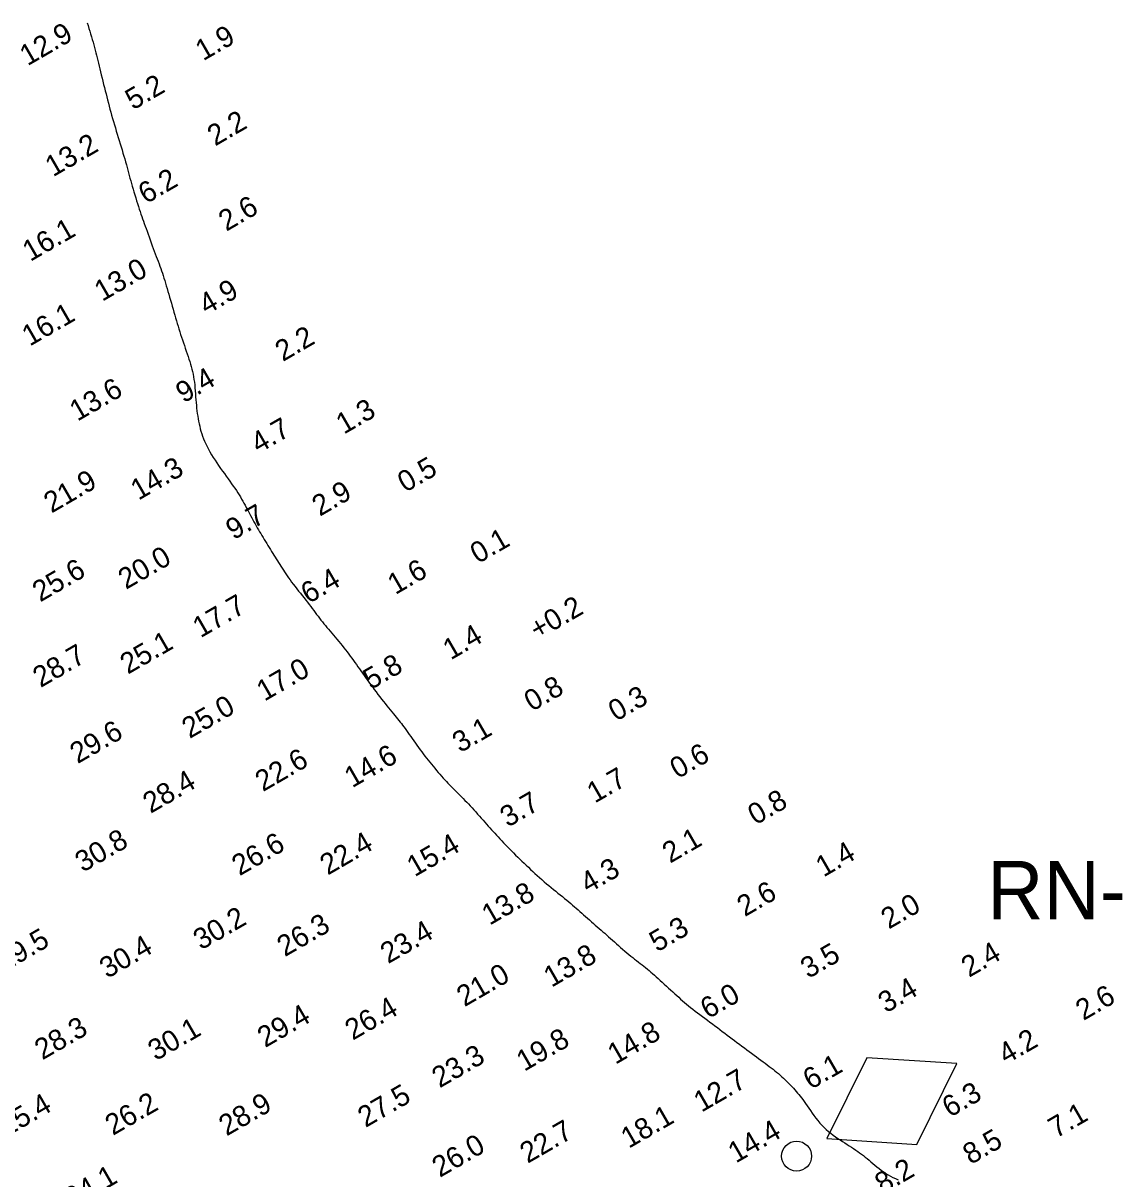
# Model space of a CAD drawing. Extents: x 3024098 to 3056816, y 418252 to 509144.
# Drawn here: x 3027129.2 to 3027391.3, y 420042.8 to 420320.3 of the extents above; entities that cross this region are included whole.
import ezdxf

# ---------------------------------------------------------------- set-up
doc = ezdxf.new("R2010")
doc.units = 0
for name, color, linetype in [('V-CHAN-CONT-EL10', 7, 'Continuous'), ('V-CHAN-NAID', 7, 'Continuous'), ('V-TOPO-SOUN-0911', 7, 'Continuous')]:
    doc.layers.add(name, color=color, linetype=linetype)

msp = doc.modelspace()

# ---------------------------------------------------------------- linework, layer by layer
at = {"layer": 'V-CHAN-CONT-EL10'}
for points in [[(3027144.63, 420320.33), (3027144.84, 420319.67), (3027145.04, 420319.01), (3027145.24, 420318.34), (3027145.44, 420317.67), (3027145.64, 420317), (3027145.83, 420316.34), (3027146.02, 420315.68), (3027146.2, 420315.04), (3027146.37, 420314.41), (3027146.53, 420313.79), (3027146.69, 420313.17), (3027146.84, 420312.55), (3027147, 420311.93), (3027147.15, 420311.29), (3027147.31, 420310.64), (3027147.47, 420309.97), (3027147.64, 420309.27), (3027147.82, 420308.55), (3027148, 420307.82), (3027148.19, 420307.07), (3027148.38, 420306.31), (3027148.57, 420305.55), (3027148.76, 420304.78), (3027148.95, 420304.03), (3027149.14, 420303.28), (3027149.33, 420302.54), (3027149.51, 420301.81), (3027149.7, 420301.08), (3027149.89, 420300.35), (3027150.09, 420299.62), (3027150.29, 420298.88), (3027150.49, 420298.14), (3027150.71, 420297.39), (3027150.93, 420296.64), (3027151.15, 420295.88), (3027151.38, 420295.11), (3027151.61, 420294.35), (3027151.85, 420293.58), (3027152.08, 420292.82), (3027152.31, 420292.05), (3027152.54, 420291.3), (3027152.77, 420290.55), (3027153, 420289.81), (3027153.21, 420289.08), (3027153.43, 420288.35), (3027153.63, 420287.65), (3027153.83, 420286.95), (3027154.02, 420286.28), (3027154.2, 420285.62), (3027154.38, 420284.97), (3027154.54, 420284.34), (3027154.71, 420283.7), (3027154.88, 420283.07), (3027155.06, 420282.43), (3027155.23, 420281.78), (3027155.42, 420281.11), (3027155.62, 420280.43), (3027155.83, 420279.73), (3027156.04, 420279.03), (3027156.26, 420278.32), (3027156.48, 420277.62), (3027156.7, 420276.93), (3027156.92, 420276.27), (3027157.13, 420275.62), (3027157.33, 420275.01), (3027157.53, 420274.42), (3027157.73, 420273.85), (3027157.92, 420273.28), (3027158.12, 420272.72), (3027158.32, 420272.14), (3027158.53, 420271.55), (3027158.75, 420270.93), (3027158.98, 420270.29), (3027159.22, 420269.61), (3027159.47, 420268.92), (3027159.72, 420268.22), (3027159.98, 420267.52), (3027160.23, 420266.83), (3027160.48, 420266.14), (3027160.73, 420265.48), (3027160.97, 420264.85), (3027161.2, 420264.24), (3027161.43, 420263.65), (3027161.65, 420263.07), (3027161.86, 420262.5), (3027162.07, 420261.94), (3027162.27, 420261.38), (3027162.47, 420260.81), (3027162.66, 420260.24), (3027162.85, 420259.65), (3027163.04, 420259.05), (3027163.23, 420258.44), (3027163.42, 420257.81), (3027163.61, 420257.17), (3027163.8, 420256.52), (3027164, 420255.85), (3027164.2, 420255.16), (3027164.4, 420254.46), (3027164.61, 420253.74), (3027164.82, 420253.03), (3027165.03, 420252.31), (3027165.24, 420251.59), (3027165.44, 420250.88), (3027165.65, 420250.18), (3027165.85, 420249.5), (3027166.04, 420248.82), (3027166.24, 420248.15), (3027166.44, 420247.49), (3027166.64, 420246.83), (3027166.84, 420246.18), (3027167.05, 420245.52), (3027167.26, 420244.86), (3027167.48, 420244.19), (3027167.71, 420243.52), (3027167.94, 420242.85), (3027168.17, 420242.19), (3027168.4, 420241.52), (3027168.62, 420240.87), (3027168.84, 420240.23), (3027169.04, 420239.6), (3027169.24, 420238.99), (3027169.42, 420238.39), (3027169.6, 420237.79), (3027169.75, 420237.2), (3027169.9, 420236.6), (3027170.03, 420235.99), (3027170.15, 420235.37), (3027170.25, 420234.73), (3027170.34, 420234.06), (3027170.42, 420233.38), (3027170.48, 420232.67), (3027170.54, 420231.96), (3027170.6, 420231.25), (3027170.65, 420230.54), (3027170.7, 420229.83), (3027170.76, 420229.14), (3027170.82, 420228.46), (3027170.89, 420227.8), (3027170.97, 420227.15), (3027171.05, 420226.52), (3027171.14, 420225.89), (3027171.24, 420225.28), (3027171.36, 420224.67), (3027171.48, 420224.07), (3027171.62, 420223.47), (3027171.77, 420222.88), (3027171.93, 420222.28), (3027172.12, 420221.68), (3027172.32, 420221.08), (3027172.55, 420220.48), (3027172.8, 420219.86), (3027173.08, 420219.24), (3027173.39, 420218.6), (3027173.73, 420217.96), (3027174.09, 420217.3), (3027174.48, 420216.64), (3027174.88, 420215.98), (3027175.3, 420215.32), (3027175.73, 420214.66), (3027176.18, 420214.01), (3027176.63, 420213.36), (3027177.09, 420212.72), (3027177.55, 420212.09), (3027178, 420211.47), (3027178.45, 420210.86), (3027178.88, 420210.26), (3027179.3, 420209.68), (3027179.7, 420209.12), (3027180.08, 420208.57), (3027180.44, 420208.03), (3027180.77, 420207.51), (3027181.09, 420207), (3027181.4, 420206.49), (3027181.69, 420205.99), (3027181.98, 420205.5), (3027182.26, 420205), (3027182.53, 420204.5), (3027182.8, 420204), (3027183.07, 420203.51), (3027183.33, 420203.01), (3027183.6, 420202.51), (3027183.86, 420202.02), (3027184.12, 420201.52), (3027184.39, 420201.03), (3027184.65, 420200.55), (3027184.91, 420200.07), (3027185.18, 420199.59), (3027185.45, 420199.11), (3027185.72, 420198.63), (3027186, 420198.15), (3027186.28, 420197.68), (3027186.56, 420197.2), (3027186.84, 420196.72), (3027187.13, 420196.24), (3027187.42, 420195.76), (3027187.72, 420195.28), (3027188.01, 420194.8), (3027188.3, 420194.33), (3027188.59, 420193.86), (3027188.88, 420193.4), (3027189.17, 420192.94), (3027189.45, 420192.49), (3027189.73, 420192.04), (3027190.02, 420191.6), (3027190.3, 420191.16), (3027190.58, 420190.72), (3027190.86, 420190.28), (3027191.14, 420189.84), (3027191.42, 420189.39), (3027191.71, 420188.94), (3027192.01, 420188.49), (3027192.31, 420188.03), (3027192.63, 420187.55), (3027192.97, 420187.07), (3027193.32, 420186.58), (3027193.7, 420186.07), (3027194.09, 420185.55), (3027194.51, 420185.01), (3027194.94, 420184.46), (3027195.38, 420183.91), (3027195.82, 420183.36), (3027196.26, 420182.81), (3027196.69, 420182.27), (3027197.11, 420181.73), (3027197.51, 420181.21), (3027197.9, 420180.69), (3027198.27, 420180.19), (3027198.64, 420179.7), (3027198.99, 420179.22), (3027199.34, 420178.74), (3027199.69, 420178.28), (3027200.04, 420177.83), (3027200.38, 420177.38), (3027200.73, 420176.93), (3027201.09, 420176.49), (3027201.44, 420176.05), (3027201.81, 420175.61), (3027202.18, 420175.16), (3027202.56, 420174.71), (3027202.95, 420174.25), (3027203.34, 420173.78), (3027203.75, 420173.3), (3027204.16, 420172.81), (3027204.58, 420172.31), (3027204.99, 420171.81), (3027205.41, 420171.3), (3027205.82, 420170.8), (3027206.23, 420170.29), (3027206.62, 420169.78), (3027207.02, 420169.27), (3027207.4, 420168.77), (3027207.78, 420168.26), (3027208.15, 420167.75), (3027208.53, 420167.25), (3027208.89, 420166.74), (3027209.26, 420166.23), (3027209.62, 420165.73), (3027209.98, 420165.22), (3027210.35, 420164.71), (3027210.71, 420164.19)], [(3027210.71, 420164.19), (3027211.09, 420163.66), (3027211.47, 420163.13), (3027211.86, 420162.58), (3027212.26, 420162.02), (3027212.67, 420161.45), (3027213.1, 420160.87), (3027213.53, 420160.28), (3027213.97, 420159.69), (3027214.41, 420159.1), (3027214.85, 420158.52), (3027215.29, 420157.95), (3027215.72, 420157.4), (3027216.14, 420156.86), (3027216.56, 420156.34), (3027216.97, 420155.84), (3027217.36, 420155.36), (3027217.75, 420154.9), (3027218.12, 420154.45), (3027218.47, 420154.03), (3027218.81, 420153.61), (3027219.13, 420153.22), (3027219.44, 420152.83), (3027219.74, 420152.45), (3027220.04, 420152.07), (3027220.33, 420151.69), (3027220.63, 420151.29), (3027220.93, 420150.88), (3027221.25, 420150.44), (3027221.58, 420149.97), (3027221.93, 420149.48), (3027222.28, 420148.98), (3027222.65, 420148.46), (3027223.02, 420147.93), (3027223.4, 420147.39), (3027223.78, 420146.86), (3027224.16, 420146.33), (3027224.54, 420145.81), (3027224.93, 420145.29), (3027225.31, 420144.79), (3027225.69, 420144.29), (3027226.08, 420143.79), (3027226.47, 420143.3), (3027226.86, 420142.81), (3027227.26, 420142.32), (3027227.66, 420141.83), (3027228.07, 420141.34), (3027228.47, 420140.85), (3027228.88, 420140.37), (3027229.29, 420139.9), (3027229.69, 420139.44), (3027230.08, 420139), (3027230.47, 420138.58), (3027230.84, 420138.17), (3027231.21, 420137.78), (3027231.57, 420137.4), (3027231.93, 420137.03), (3027232.29, 420136.67), (3027232.64, 420136.31), (3027233, 420135.95), (3027233.37, 420135.59), (3027233.74, 420135.22), (3027234.12, 420134.84), (3027234.51, 420134.45), (3027234.9, 420134.05), (3027235.31, 420133.64), (3027235.72, 420133.22), (3027236.14, 420132.78), (3027236.57, 420132.32), (3027237.01, 420131.84), (3027237.45, 420131.35), (3027237.9, 420130.85), (3027238.35, 420130.35), (3027238.79, 420129.84), (3027239.23, 420129.34), (3027239.67, 420128.85), (3027240.09, 420128.37), (3027240.5, 420127.91), (3027240.9, 420127.47), (3027241.3, 420127.03), (3027241.69, 420126.6), (3027242.08, 420126.18), (3027242.47, 420125.75), (3027242.88, 420125.32), (3027243.29, 420124.87), (3027243.71, 420124.42), (3027244.15, 420123.95), (3027244.6, 420123.47), (3027245.06, 420122.99), (3027245.54, 420122.49), (3027246.01, 420122), (3027246.5, 420121.5), (3027246.99, 420121.01), (3027247.48, 420120.52), (3027247.98, 420120.02), (3027248.48, 420119.53), (3027248.99, 420119.04), (3027249.5, 420118.55), (3027250.02, 420118.06), (3027250.54, 420117.57), (3027251.06, 420117.08), (3027251.59, 420116.58), (3027252.12, 420116.08), (3027252.66, 420115.59), (3027253.2, 420115.09), (3027253.75, 420114.6), (3027254.3, 420114.11), (3027254.85, 420113.63), (3027255.41, 420113.16), (3027255.97, 420112.7), (3027256.53, 420112.25), (3027257.09, 420111.81), (3027257.64, 420111.37), (3027258.19, 420110.95), (3027258.72, 420110.53), (3027259.24, 420110.11), (3027259.74, 420109.71), (3027260.22, 420109.3), (3027260.69, 420108.9), (3027261.14, 420108.51), (3027261.58, 420108.11), (3027262.02, 420107.72), (3027262.45, 420107.32), (3027262.89, 420106.93), (3027263.34, 420106.53), (3027263.79, 420106.13), (3027264.25, 420105.73), (3027264.71, 420105.32), (3027265.18, 420104.92), (3027265.65, 420104.51), (3027266.13, 420104.11), (3027266.59, 420103.7), (3027267.06, 420103.3), (3027267.52, 420102.91), (3027267.97, 420102.51), (3027268.42, 420102.11), (3027268.87, 420101.72), (3027269.32, 420101.32), (3027269.78, 420100.91), (3027270.24, 420100.5), (3027270.71, 420100.08), (3027271.19, 420099.65), (3027271.68, 420099.22), (3027272.17, 420098.78), (3027272.66, 420098.34), (3027273.16, 420097.9), (3027273.66, 420097.47), (3027274.15, 420097.06), (3027274.64, 420096.65), (3027275.12, 420096.26), (3027275.59, 420095.89), (3027276.05, 420095.53), (3027276.51, 420095.17), (3027276.96, 420094.83), (3027277.4, 420094.48), (3027277.84, 420094.15), (3027278.27, 420093.81), (3027278.69, 420093.47), (3027279.1, 420093.12), (3027279.51, 420092.78), (3027279.93, 420092.42), (3027280.35, 420092.05), (3027280.78, 420091.66), (3027281.23, 420091.27), (3027281.69, 420090.85), (3027282.17, 420090.42), (3027282.66, 420089.97), (3027283.16, 420089.51), (3027283.67, 420089.05), (3027284.18, 420088.58), (3027284.69, 420088.11), (3027285.19, 420087.65), (3027285.68, 420087.21), (3027286.16, 420086.77), (3027286.62, 420086.35), (3027287.08, 420085.93), (3027287.54, 420085.53), (3027288, 420085.12), (3027288.48, 420084.72), (3027288.96, 420084.31), (3027289.47, 420083.9), (3027290.01, 420083.49), (3027290.56, 420083.06), (3027291.13, 420082.63), (3027291.72, 420082.2), (3027292.31, 420081.76), (3027292.92, 420081.32), (3027293.52, 420080.87), (3027294.12, 420080.42), (3027294.72, 420079.98), (3027295.32, 420079.53), (3027295.91, 420079.08), (3027296.5, 420078.63), (3027297.08, 420078.18), (3027297.67, 420077.74), (3027298.26, 420077.29), (3027298.85, 420076.84), (3027299.44, 420076.4), (3027300.03, 420075.95), (3027300.62, 420075.51), (3027301.22, 420075.07), (3027301.81, 420074.63), (3027302.4, 420074.2), (3027302.99, 420073.77), (3027303.57, 420073.34), (3027304.14, 420072.91), (3027304.71, 420072.49), (3027305.27, 420072.08), (3027305.82, 420071.67), (3027306.35, 420071.27), (3027306.88, 420070.88), (3027307.39, 420070.5), (3027307.88, 420070.13), (3027308.36, 420069.77), (3027308.82, 420069.41), (3027309.27, 420069.07), (3027309.71, 420068.72), (3027310.13, 420068.37), (3027310.56, 420068.02), (3027310.97, 420067.66), (3027311.39, 420067.29), (3027311.8, 420066.91), (3027312.21, 420066.52), (3027312.62, 420066.12), (3027313.01, 420065.72), (3027313.4, 420065.31), (3027313.78, 420064.91), (3027314.15, 420064.52), (3027314.5, 420064.13), (3027314.84, 420063.75), (3027315.16, 420063.37), (3027315.48, 420063), (3027315.79, 420062.61), (3027316.11, 420062.21), (3027316.43, 420061.79), (3027316.76, 420061.33), (3027317.1, 420060.84), (3027317.46, 420060.31), (3027317.84, 420059.75), (3027318.24, 420059.16), (3027318.66, 420058.55), (3027319.09, 420057.94), (3027319.54, 420057.34), (3027320.02, 420056.74), (3027320.5, 420056.17), (3027321, 420055.62), (3027321.52, 420055.11), (3027322.05, 420054.62), (3027322.59, 420054.16), (3027323.14, 420053.71), (3027323.7, 420053.29), (3027324.26, 420052.88), (3027324.82, 420052.49), (3027325.38, 420052.11), (3027325.94, 420051.74), (3027326.5, 420051.39), (3027327.04, 420051.03), (3027327.58, 420050.69), (3027328.11, 420050.35), (3027328.62, 420050.01), (3027329.12, 420049.68), (3027329.6, 420049.35), (3027330.07, 420049.01), (3027330.52, 420048.67), (3027330.97, 420048.33), (3027331.42, 420047.98), (3027331.87, 420047.62), (3027332.32, 420047.25), (3027332.77, 420046.86), (3027333.24, 420046.47), (3027333.72, 420046.06), (3027334.21, 420045.64), (3027334.72, 420045.23), (3027335.24, 420044.83), (3027335.77, 420044.43), (3027336.32, 420044.06), (3027336.89, 420043.71), (3027337.47, 420043.38), (3027338.06, 420043.09), (3027338.68, 420042.81), (3027339.3, 420042.56)]]:
    msp.add_lwpolyline(points, dxfattribs=at)
at = {"layer": 'V-CHAN-NAID'}
msp.add_lwpolyline([(3027322.2, 420052.42), (3027343.79, 420051.03), (3027353.38, 420070.42), (3027331.79, 420071.81)], close=True, dxfattribs=at)
msp.add_circle((3027314.93, 420048.22), 3.6, dxfattribs=at)

# ---------------------------------------------------------------- texts
msp.add_text('RN-8', height=14, dxfattribs=at).set_placement((3027360.67, 420105.1))
at = {"layer": 'V-TOPO-SOUN-0911'}
for s, p in [('12.9 ', (3027130.28, 420309.88)), ('1.9', (3027172.47, 420311.1)), ('5.2', (3027155.61, 420299.29)), ('2.2', (3027175.33, 420290.63)), ('13.2 ', (3027136.42, 420283.24)), ('6.2', (3027158.73, 420276.75)), ('2.6', (3027178.02, 420270.16)), ('16.1 ', (3027130.95, 420262.91)), ('13.0 ', (3027148.21, 420253.32)), ('4.9', (3027173.29, 420250.14)), ('16.1 ', (3027130.82, 420242.57)), ('2.2', (3027191.6, 420238.89)), ('9.4', (3027167.75, 420228.92)), ('13.6 ', (3027142.26, 420224.55)), ('1.3', (3027206.23, 420221.43)), ('4.7', (3027185.76, 420216.84)), ('14.3 ', (3027156.92, 420205.58)), ('0.5', (3027220.99, 420207.46)), ('21.9 ', (3027136.06, 420202.5)), ('2.9', (3027200.46, 420201.72)), ('9.7', (3027179.76, 420196.07)), ('0.1', (3027238.43, 420190.35)), ('20.0 ', (3027153.92, 420184.16)), ('25.6 ', (3027133.33, 420181.15)), ('1.6', (3027218.6, 420182.92)), ('6.4', (3027197.77, 420180.75)), ('17.7 ', (3027171.82, 420172.54)), ('+0.2 ', (3027252.69, 420172.08)), ('1.4', (3027231.89, 420167.24)), ('25.1 ', (3027154.38, 420163.8)), ('28.7 ', (3027133.43, 420160.6)), ('17.0 ', (3027187.16, 420157.32)), ('5.8', (3027212.73, 420160.12)), ('0.8', (3027251.38, 420154.87)), ('0.3', (3027271.59, 420152.5)), ('25.0 ', (3027169.21, 420148.36)), ('29.6 ', (3027142.32, 420142.33)), ('3.1', (3027234.14, 420144.94)), ('22.6 ', (3027186.81, 420135.61)), ('14.6 ', (3027208.23, 420136.53)), ('0.6', (3027286.38, 420138.7)), ('28.4 ', (3027159.84, 420130.39)), ('1.7', (3027266.47, 420132.85)), ('3.7', (3027245.6, 420127.05)), ('0.8', (3027305.08, 420127.6)), ('30.8 ', (3027143.57, 420116.24)), ('26.6 ', (3027181.2, 420115.4)), ('22.4 ', (3027202.36, 420115.56)), ('2.1', (3027284.56, 420118.43)), ('15.4 ', (3027223.23, 420115.16)), ('1.4', (3027321.39, 420115.1)), ('4.3', (3027264.86, 420111.2)), ('13.8 ', (3027241.21, 420103.52)), ('2.6', (3027302.49, 420105.59)), ('2.0', (3027337.06, 420102.6)), ('30.2 ', (3027171.95, 420097.58)), ('26.3 ', (3027192.06, 420095.97)), ('23.4 ', (3027216.86, 420094.3)), ('5.3', (3027281.43, 420097.09)), ('29.5 ', (3027124.66, 420092.39)), ('30.4 ', (3027149.44, 420090.75)), ('13.8 ', (3027256.07, 420088.62)), ('3.5', (3027317.74, 420090.73)), ('2.4', (3027356.33, 420091.02)), ('21.0 ', (3027235.19, 420083.96)), ('3.4', (3027336.38, 420082.46)), ('6.0', (3027293.68, 420081.05)), ('2.6', (3027383.79, 420080.66)), ('29.4 ', (3027187.34, 420074.15)), ('26.4 ', (3027208.37, 420075.92)), ('28.3 ', (3027133.86, 420071.2)), ('30.1 ', (3027161.07, 420070.98)), ('19.8 ', (3027249.54, 420068.44)), ('14.8 ', (3027271.42, 420070.12)), ('4.2', (3027365.22, 420070.16)), ('23.3 ', (3027229.23, 420064.47)), ('6.1', (3027318.32, 420064.07)), ('12.7 ', (3027292.09, 420058.63)), ('27.5 ', (3027211.44, 420054.96)), ('6.3', (3027351.73, 420057.39)), ('25.4 ', (3027125.2, 420052.76)), ('26.2 ', (3027150.79, 420053.06)), ('28.9 ', (3027178.08, 420052.92)), ('18.1 ', (3027274.62, 420049.95)), ('7.1', (3027377.21, 420052.39)), ('22.7 ', (3027250.36, 420046.36)), ('14.4 ', (3027300.34, 420046.42)), ('8.5', (3027356.71, 420046.07)), ('26.0 ', (3027229.28, 420042.98)), ('24.1 ', (3027140.99, 420035.55)), ('8.2', (3027335.58, 420039.03))]:
    msp.add_text(s, height=5, rotation=30, dxfattribs=at).set_placement(p)

doc.saveas('drawing.dxf')
